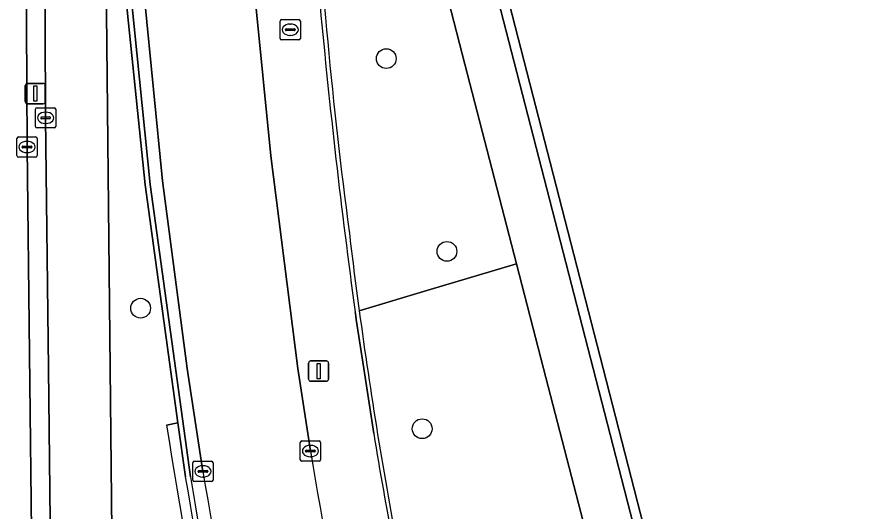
# Model space of a CAD drawing. Extents: x 160806 to 161707, y 383696 to 384148.
# Drawn here: x 161240.44 to 161282.26, y 383992.95 to 384017.39 of the extents above; entities that cross this region are included whole.
import ezdxf

# ---------------------------------------------------------------- set-up
doc = ezdxf.new("R2010")
doc.units = 0
for name, color, linetype in [('IMGEO_Berm_groen', 7, 'Continuous'), ('IMGEO_Boom', 7, 'Continuous'), ('IMGEO_Erf', 7, 'Continuous'), ('IMGEO_Fietspad_open', 7, 'Continuous'), ('IMGEO_Groenvoorziening', 7, 'Continuous'), ('IMGEO_Kolk', 7, 'Continuous'), ('IMGEO_Lichtmast', 7, 'Continuous'), ('IMGEO_Muur', 7, 'Continuous'), ('IMGEO_Rijbaan_lokaal_gesloten', 7, 'Continuous'), ('IMGEO_Rioolput', 7, 'Continuous'), ('IMGEO_Verkeerseiland_gesloten', 7, 'Continuous'), ('IMGEO_Verkeerseiland_open', 7, 'Continuous'), ('IMGEO_Voetpad_open', 7, 'Continuous')]:
    doc.layers.add(name, color=color, linetype=linetype)

msp = doc.modelspace()

# ---------------------------------------------------------------- linework, layer by layer
at = {"layer": 'IMGEO_Berm_groen'}
for points in [[(161244.792, 384040.216), (161244.731, 384032.028), (161245.058, 384000), (161245.354, 383970.999)], [(161247.839, 383997.202), (161248.403, 383997.316), (161246.782, 384009.08), (161245.849, 384018.207)]]:
    msp.add_lwpolyline(points, dxfattribs=at)
msp.add_arc((161585.132, 384051.153), 341.581, 189.08772, 193.32481, dxfattribs=at)
at = {"layer": 'IMGEO_Boom'}
for centre in [(161258.716, 384015.326), (161261.716, 384005.791), (161246.56, 384002.981), (161260.49, 383997.019)]:
    msp.add_circle(centre, 0.489, dxfattribs=at)
at = {"layer": 'IMGEO_Erf'}
msp.add_lwpolyline([(161255.944, 384052.5), (161269.44, 384000), (161277.147, 383970.021), (161277.255, 383970.048), (161278.831, 383963.961), (161284.147, 383964.369), (161284.463, 383960.399), (161296.995, 383961.414)], dxfattribs=at)
at = {"layer": 'IMGEO_Fietspad_open'}
for points in [[(161254.96, 383995.918), (161254.342, 384000), (161252.995, 384010.522), (161252.225, 384018.324), (161251.404, 384031.316), (161251.17, 384045.084), (161251.414, 384051.201), (161252.071, 384063.398), (161254.594, 384102.029), (161254.881, 384105.245)], [(161241.737, 384044.23), (161241.861, 384012.393), (161241.998, 384000), (161242.316, 383971.348)], [(161245.354, 383970.999), (161245.058, 384000), (161244.731, 384032.028)], [(161246.75, 384018.334), (161247.646, 384009.275), (161248.855, 384000), (161249.644, 383994.904)]]:
    msp.add_lwpolyline(points, dxfattribs=at)
for centre, radius, start, end in [((161578.56, 384050.467), 328.165, 189.56836, 193.5024), ((161576.726, 384049.366), 331.586, 189.45347, 193.3612)]:
    msp.add_arc(centre, radius, start, end, dxfattribs=at)
at = {"layer": 'IMGEO_Groenvoorziening'}
for points in [[(161257.376, 384002.857), (161260.878, 384003.901), (161265.158, 384005.179), (161262.602, 384015.052), (161259.354, 384027.662)], [(161270.413, 383984.864), (161266.498, 384000), (161265.158, 384005.179), (161260.878, 384003.901), (161257.376, 384002.857)]]:
    msp.add_lwpolyline(points, dxfattribs=at)
for centre, radius, start, end in [((161499.337, 384038.886), 244.578, 183.12092, 187.54179), ((161484.303, 384033.797), 229.027, 186.77327, 187.76391), ((161495.296, 384035.145), 240.101, 187.72845, 190.67976)]:
    msp.add_arc(centre, radius, start, end, dxfattribs=at)
at = {"layer": 'IMGEO_Kolk'}
for p, q in [((161241.359, 384011.971), (161241.359, 384012.823)), ((161241.434, 384012.897), (161242.286, 384012.897)), ((161241.847, 384012.677), (161241.872, 384012.677)), ((161242.36, 384012.823), (161242.36, 384011.971)), ((161241.618, 384012.391), (161241.618, 384012.403)), ((161242.056, 384012.354), (161241.658, 384012.354)), ((161241.661, 384012.44), (161242.059, 384012.44)), ((161242.102, 384012.403), (161242.102, 384012.391)), ((161242.286, 384011.897), (161241.434, 384011.897)), ((161241.87, 384012.117), (161241.845, 384012.117)), ((161240.513, 384011.454), (161241.365, 384011.454)), ((161240.438, 384010.528), (161240.438, 384011.38)), ((161240.926, 384011.234), (161240.951, 384011.234)), ((161241.439, 384011.38), (161241.439, 384010.528)), ((161240.697, 384010.948), (161240.697, 384010.96)), ((161241.135, 384010.911), (161240.737, 384010.911)), ((161240.74, 384010.997), (161241.138, 384010.997)), ((161240.949, 384010.674), (161240.924, 384010.674)), ((161241.181, 384010.96), (161241.181, 384010.948)), ((161241.365, 384010.454), (161240.513, 384010.454)), ((161254.536, 383996.414), (161255.388, 383996.414)), ((161254.461, 383995.488), (161254.461, 383996.34)), ((161254.763, 383995.957), (161255.161, 383995.957)), ((161254.949, 383996.194), (161254.974, 383996.194)), ((161255.462, 383996.34), (161255.462, 383995.488)), ((161254.72, 383995.908), (161254.72, 383995.92)), ((161255.158, 383995.871), (161254.76, 383995.871)), ((161254.972, 383995.634), (161254.947, 383995.634)), ((161255.204, 383995.92), (161255.204, 383995.908)), ((161249.141, 383994.482), (161249.141, 383995.334)), ((161249.216, 383995.408), (161250.068, 383995.408)), ((161249.629, 383995.188), (161249.654, 383995.188)), ((161250.142, 383995.334), (161250.142, 383994.482)), ((161255.388, 383995.414), (161254.536, 383995.414)), ((161249.4, 383994.902), (161249.4, 383994.914)), ((161249.838, 383994.865), (161249.44, 383994.865)), ((161249.443, 383994.951), (161249.841, 383994.951)), ((161249.884, 383994.914), (161249.884, 383994.902)), ((161250.068, 383994.408), (161249.216, 383994.408)), ((161249.652, 383994.628), (161249.627, 383994.628))]:
    msp.add_line(p, q, dxfattribs=at)
for points in [[(161241.359, 384011.971), (161241.359, 384012.823)], [(161241.434, 384012.897), (161242.286, 384012.897)], [(161242.36, 384012.823), (161242.36, 384011.971)], [(161242.286, 384011.897), (161241.434, 384011.897)], [(161240.513, 384011.454), (161241.365, 384011.454)], [(161240.438, 384010.528), (161240.438, 384011.38)], [(161241.439, 384011.38), (161241.439, 384010.528)], [(161241.365, 384010.454), (161240.513, 384010.454)], [(161254.536, 383996.414), (161255.388, 383996.414)], [(161254.461, 383995.488), (161254.461, 383996.34)], [(161255.462, 383996.34), (161255.462, 383995.488)], [(161249.141, 383994.482), (161249.141, 383995.334)], [(161249.216, 383995.408), (161250.068, 383995.408)], [(161250.142, 383995.334), (161250.142, 383994.482)], [(161255.388, 383995.414), (161254.536, 383995.414)], [(161250.068, 383994.408), (161249.216, 383994.408)]]:
    msp.add_lwpolyline(points, dxfattribs=at)
for centre, radius, start, end in [((161241.436, 384012.821), 0.0765, 91.552, 178.448), ((161241.436, 384012.821), 0.0765, 91.552, 178.448), ((161242.284, 384012.821), 0.0765, 1.552, 88.448), ((161242.284, 384012.821), 0.0765, 1.552, 88.448), ((161241.658, 384012.4), 0.0403, 85.8775, 175.7526), ((161241.655, 384012.39), 0.0366, 178.938, 274.7102), ((161242.059, 384012.397), 0.043, 264.8664, 352.4533), ((161242.063, 384012.402), 0.0386, 1.7309, 96.639), ((161241.436, 384011.973), 0.0765, 181.552, 268.448), ((161241.436, 384011.973), 0.0765, 181.552, 268.448), ((161242.284, 384011.973), 0.0765, 271.552, 358.448), ((161242.284, 384011.973), 0.0765, 271.552, 358.448), ((161240.515, 384011.378), 0.0765, 91.552, 178.448), ((161240.515, 384011.378), 0.0765, 91.552, 178.448), ((161241.363, 384011.378), 0.0765, 1.552, 88.448), ((161241.363, 384011.378), 0.0765, 1.552, 88.448), ((161240.737, 384010.957), 0.0403, 85.8775, 175.7526), ((161240.734, 384010.947), 0.0366, 178.938, 274.7102), ((161241.138, 384010.954), 0.043, 264.8664, 352.4533), ((161241.142, 384010.959), 0.0386, 1.7309, 96.639), ((161240.515, 384010.53), 0.0765, 181.552, 268.448), ((161240.515, 384010.53), 0.0765, 181.552, 268.448), ((161241.363, 384010.53), 0.0765, 271.552, 358.448), ((161241.363, 384010.53), 0.0765, 271.552, 358.448), ((161254.538, 383996.338), 0.0765, 91.552, 178.448), ((161254.538, 383996.338), 0.0765, 91.552, 178.448), ((161255.386, 383996.338), 0.0765, 1.552, 88.448), ((161255.386, 383996.338), 0.0765, 1.552, 88.448), ((161254.76, 383995.917), 0.0403, 85.8775, 175.7526), ((161255.165, 383995.919), 0.0386, 1.7309, 96.639), ((161254.757, 383995.907), 0.0366, 178.938, 274.7102), ((161255.161, 383995.914), 0.043, 264.8664, 352.4533), ((161249.218, 383995.332), 0.0765, 91.552, 178.448), ((161249.218, 383995.332), 0.0765, 91.552, 178.448), ((161250.066, 383995.332), 0.0765, 1.552, 88.448), ((161250.066, 383995.332), 0.0765, 1.552, 88.448), ((161254.538, 383995.49), 0.0765, 181.552, 268.448), ((161254.538, 383995.49), 0.0765, 181.552, 268.448), ((161255.386, 383995.49), 0.0765, 271.552, 358.448), ((161255.386, 383995.49), 0.0765, 271.552, 358.448), ((161249.44, 383994.911), 0.0403, 85.8775, 175.7526), ((161249.437, 383994.901), 0.0366, 178.938, 274.7102), ((161249.841, 383994.908), 0.043, 264.8664, 352.4533), ((161249.845, 383994.913), 0.0386, 1.7309, 96.639), ((161249.218, 383994.484), 0.0765, 181.552, 268.448), ((161249.218, 383994.484), 0.0765, 181.552, 268.448), ((161250.066, 383994.484), 0.0765, 271.552, 358.448), ((161250.066, 383994.484), 0.0765, 271.552, 358.448)]:
    msp.add_arc(centre, radius, start, end, dxfattribs=at)
for centre, major_axis, ratio, start_param, end_param in [((161241.846, 384012.397), (-0.387, 0.002), 0.722429, 4.712389, 7.853982), ((161241.871, 384012.397), (-0.39, 0.002), 0.717154, 1.570796, 4.712389), ((161240.925, 384010.954), (-0.387, 0.002), 0.722429, 4.712389, 7.853982), ((161240.95, 384010.954), (-0.39, 0.002), 0.717154, 1.570796, 4.712389), ((161254.948, 383995.914), (-0.387, 0.002), 0.722429, 4.712389, 7.853982), ((161254.973, 383995.914), (-0.39, 0.002), 0.717154, 1.570796, 4.712389), ((161249.628, 383994.908), (-0.387, 0.002), 0.722429, 4.712389, 7.853982), ((161249.653, 383994.908), (-0.39, 0.002), 0.717154, 1.570796, 4.712389)]:
    msp.add_ellipse(centre, major_axis=major_axis, ratio=ratio, start_param=start_param, end_param=end_param, dxfattribs=at)
at = {"layer": 'IMGEO_Lichtmast'}
for p, q in [((161240.855, 384013.197), (161240.855, 384013.997)), ((161240.855, 384013.997), (161240.855, 384013.197)), ((161240.955, 384014.097), (161241.745, 384014.097)), ((161241.745, 384014.097), (161240.955, 384014.097)), ((161241.845, 384013.997), (161241.845, 384013.197)), ((161241.845, 384013.197), (161241.845, 384013.997)), ((161241.745, 384013.097), (161240.955, 384013.097)), ((161240.955, 384013.097), (161241.745, 384013.097)), ((161254.867, 383999.47), (161254.867, 384000.27)), ((161254.867, 384000.27), (161254.867, 383999.47)), ((161254.967, 384000.37), (161255.757, 384000.37)), ((161255.757, 384000.37), (161254.967, 384000.37)), ((161255.857, 384000.27), (161255.857, 383999.47)), ((161255.857, 383999.47), (161255.857, 384000.27)), ((161255.757, 383999.37), (161254.967, 383999.37)), ((161254.967, 383999.37), (161255.757, 383999.37))]:
    msp.add_line(p, q, dxfattribs=at)
for points in [[(161241.275, 384013.972), (161241.425, 384013.972), (161241.425, 384013.222), (161241.275, 384013.222), (161241.275, 384013.972)], [(161255.287, 384000.245), (161255.437, 384000.245), (161255.437, 383999.495), (161255.287, 383999.495), (161255.287, 384000.245)]]:
    msp.add_lwpolyline(points, dxfattribs=at)
for centre, start, end in [((161240.955, 384013.997), 90, 180), ((161240.955, 384013.997), 90, 180), ((161241.745, 384013.997), 0, 90), ((161241.745, 384013.997), 360, 90), ((161240.955, 384013.197), 180, 270), ((161240.955, 384013.197), 180, 270), ((161241.745, 384013.197), 270, 0), ((161241.745, 384013.197), 270, 0), ((161254.967, 384000.27), 90, 180), ((161254.967, 384000.27), 90, 180), ((161255.757, 384000.27), 0, 90), ((161255.757, 384000.27), 360, 90), ((161254.967, 383999.47), 180, 270), ((161254.967, 383999.47), 180, 270), ((161255.757, 383999.47), 270, 0), ((161255.757, 383999.47), 270, 0)]:
    msp.add_arc(centre, 0.1, start, end, dxfattribs=at)
at = {"layer": 'IMGEO_Muur'}
for points in [[(161255.41, 384058.281), (161256.404, 384064.995), (161255.909, 384064.846), (161254.877, 384057.177), (161254.903, 384055.513), (161255.62, 384051.677), (161268.946, 384000), (161276.705, 383969.909), (161276.791, 383969.927), (161278.191, 383964.035), (161275.884, 383963.446), (161270.865, 383962.164), (161266.225, 383960.979), (161266.11, 383960.95), (161266.166, 383960.733), (161267.055, 383960.972), (161278.831, 383963.961), (161277.255, 383970.048), (161277.147, 383970.021), (161269.44, 384000), (161255.944, 384052.5)], [(161245.849, 384018.207), (161246.782, 384009.08), (161248.403, 383997.316), (161248.772, 383994.635)], [(161249.021, 383994.635), (161247.035, 384009.094), (161246.104, 384018.236)], [(161257.176, 384002.797), (161257.201, 384002.609), (161257.227, 384002.422), (161257.598, 384000), (161258.092, 383996.776)]]:
    msp.add_lwpolyline(points, dxfattribs=at)
for centre, radius, start, end in [((161499.337, 384038.886), 244.578, 183.12092, 187.54179), ((161605.69, 384050.472), 351.76, 185.30689, 187.78949), ((161484.303, 384033.797), 229.027, 186.77327, 187.76391), ((161495.296, 384035.145), 240.101, 187.72845, 190.67976), ((161467.348, 384031.159), 212.062, 189.33099, 192.39502), ((161584.143, 384051.855), 340.218, 189.68245, 193.48495), ((161571.567, 384048.687), 327.044, 189.5132, 193.45897)]:
    msp.add_arc(centre, radius, start, end, dxfattribs=at)
at = {"layer": 'IMGEO_Rijbaan_lokaal_gesloten'}
msp.add_lwpolyline([(161241.503, 383955.344), (161241.35, 383969.171), (161241.386, 383970.061), (161241.173, 383990.494), (161240.939, 384010.954), (161240.824, 384032.428), (161240.812, 384047.358), (161240.812, 384047.879), (161240.785, 384052.326), (161240.839, 384057.795), (161240.898, 384062.544), (161240.932, 384070.595)], dxfattribs=at)
at = {"layer": 'IMGEO_Rioolput'}
for p, q in [((161253.462, 384016.329), (161253.462, 384017.181)), ((161253.537, 384017.255), (161254.389, 384017.255)), ((161253.95, 384017.035), (161253.975, 384017.035)), ((161254.463, 384017.181), (161254.463, 384016.329)), ((161253.721, 384016.749), (161253.721, 384016.761)), ((161254.159, 384016.712), (161253.761, 384016.712)), ((161253.764, 384016.798), (161254.162, 384016.798)), ((161253.973, 384016.475), (161253.948, 384016.475)), ((161254.205, 384016.761), (161254.205, 384016.749)), ((161254.389, 384016.255), (161253.537, 384016.255))]:
    msp.add_line(p, q, dxfattribs=at)
for points in [[(161253.462, 384016.329), (161253.462, 384017.181)], [(161253.537, 384017.255), (161254.389, 384017.255)], [(161254.463, 384017.181), (161254.463, 384016.329)], [(161254.389, 384016.255), (161253.537, 384016.255)]]:
    msp.add_lwpolyline(points, dxfattribs=at)
for centre, radius, start, end in [((161253.539, 384017.179), 0.0765, 91.552, 178.448), ((161253.539, 384017.179), 0.0765, 91.552, 178.448), ((161254.387, 384017.179), 0.0765, 1.552, 88.448), ((161254.387, 384017.179), 0.0765, 1.552, 88.448), ((161253.761, 384016.758), 0.0403, 85.8775, 175.7526), ((161253.758, 384016.748), 0.0366, 178.938, 274.7102), ((161254.162, 384016.755), 0.043, 264.8664, 352.4533), ((161254.166, 384016.76), 0.0386, 1.7309, 96.639), ((161253.539, 384016.331), 0.0765, 181.552, 268.448), ((161253.539, 384016.331), 0.0765, 181.552, 268.448), ((161254.387, 384016.331), 0.0765, 271.552, 358.448), ((161254.387, 384016.331), 0.0765, 271.552, 358.448)]:
    msp.add_arc(centre, radius, start, end, dxfattribs=at)
for centre, major_axis, ratio, start_param, end_param in [((161253.949, 384016.755), (-0.387, 0.002), 0.722429, 4.712389, 7.853982), ((161253.974, 384016.755), (-0.39, 0.002), 0.717154, 1.570796, 4.712389)]:
    msp.add_ellipse(centre, major_axis=major_axis, ratio=ratio, start_param=start_param, end_param=end_param, dxfattribs=at)
at = {"layer": 'IMGEO_Verkeerseiland_gesloten'}
for points in [[(161242.322, 384047.839), (161240.812, 384047.879), (161240.812, 384047.358), (161240.824, 384032.428), (161240.939, 384010.954), (161241.173, 383990.494), (161241.386, 383970.061), (161241.35, 383969.171), (161242.491, 383969.295)], [(161241.998, 384000), (161241.861, 384012.393), (161241.737, 384044.23)], [(161242.316, 383971.348), (161241.998, 384000)]]:
    msp.add_lwpolyline(points, dxfattribs=at)
at = {"layer": 'IMGEO_Verkeerseiland_open'}
for points in [[(161246.104, 384018.236), (161247.035, 384009.094), (161249.021, 383994.635)], [(161249.644, 383994.904), (161248.855, 384000), (161247.646, 384009.275), (161246.75, 384018.334)], [(161248.772, 383994.635), (161248.403, 383997.316), (161247.839, 383997.202)]]:
    msp.add_lwpolyline(points, dxfattribs=at)
for centre, radius, start, end in [((161585.132, 384051.153), 341.581, 189.08772, 193.32481), ((161576.726, 384049.366), 331.586, 189.45347, 193.3612), ((161584.143, 384051.855), 340.218, 189.68245, 193.48495), ((161571.567, 384048.687), 327.044, 189.5132, 193.45897)]:
    msp.add_arc(centre, radius, start, end, dxfattribs=at)
at = {"layer": 'IMGEO_Voetpad_open'}
for points in [[(161254.881, 384105.245), (161254.594, 384102.029), (161252.071, 384063.398), (161251.414, 384051.201), (161251.17, 384045.084), (161251.404, 384031.316), (161252.225, 384018.324), (161252.995, 384010.522), (161254.342, 384000), (161254.96, 383995.918)], [(161258.092, 383996.776), (161257.598, 384000), (161257.227, 384002.422), (161257.201, 384002.609), (161257.176, 384002.797)]]:
    msp.add_lwpolyline(points, dxfattribs=at)
msp.add_lwpolyline([(161255.62, 384051.677), (161254.903, 384055.513), (161254.315, 384044.77), (161254.562, 384044.757), (161254.565, 384044.501), (161254.945, 384044.55), (161255.905, 384040.878), (161259.354, 384027.662), (161262.602, 384015.052), (161265.158, 384005.179), (161266.498, 384000), (161270.413, 383984.864), (161273.656, 383972.166), (161275.884, 383963.446), (161278.191, 383964.035), (161276.791, 383969.927), (161276.705, 383969.909), (161268.946, 384000)], close=True, dxfattribs=at)
for centre, radius, start, end in [((161605.69, 384050.472), 351.76, 185.30689, 187.78949), ((161467.348, 384031.159), 212.062, 189.33099, 192.39502), ((161578.56, 384050.467), 328.165, 189.56836, 193.5024)]:
    msp.add_arc(centre, radius, start, end, dxfattribs=at)

doc.saveas('drawing.dxf')
